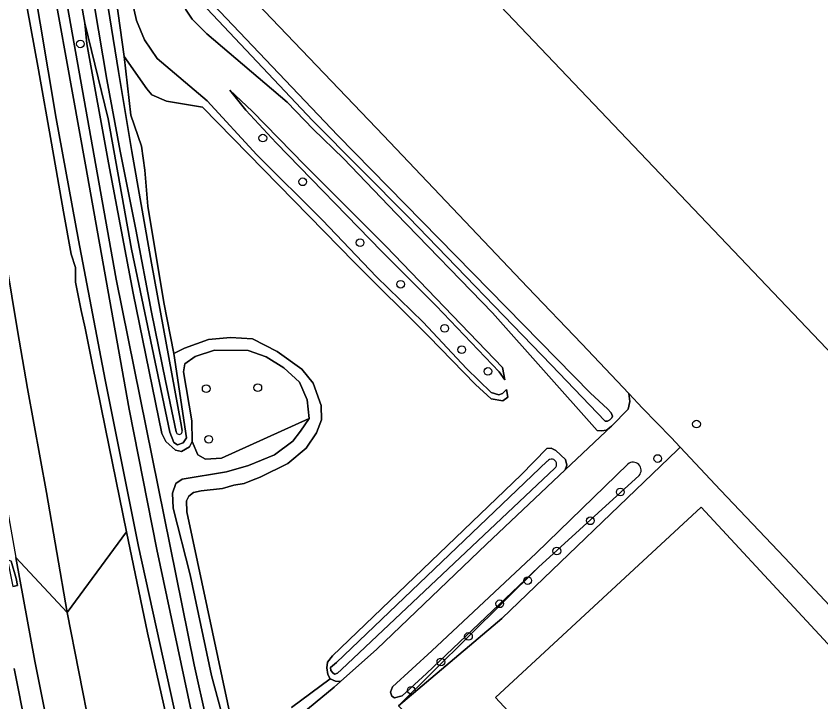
# Model space of a CAD drawing. Extents: x 156141 to 158132, y 385651 to 388333.
# Drawn here: x 156212.8 to 156315.4, y 387467.5 to 387554.9 of the extents above; entities that cross this region are included whole.
import ezdxf

# ---------------------------------------------------------------- set-up
doc = ezdxf.new("R2010")
doc.units = 0
for name, color, linetype in [('IMGEO_Berm_groen', 7, 'Continuous'), ('IMGEO_Berm_halfverhard', 7, 'Continuous'), ('IMGEO_Boom', 7, 'Continuous'), ('IMGEO_Erf', 7, 'Continuous'), ('IMGEO_Gemengd_bos', 7, 'Continuous'), ('IMGEO_Grasland_agrarisch', 7, 'Continuous'), ('IMGEO_Grasland_overig', 7, 'Continuous'), ('IMGEO_Groenvoorziening', 7, 'Continuous'), ('IMGEO_Muur', 7, 'Continuous'), ('IMGEO_Oever', 7, 'Continuous'), ('IMGEO_Pand', 7, 'Continuous'), ('IMGEO_Pand_vergunning_verleend', 7, 'Continuous'), ('IMGEO_Rijbaan_autosnelweg', 7, 'Continuous'), ('IMGEO_Waterloop', 7, 'Continuous')]:
    doc.layers.add(name, color=color, linetype=linetype)

msp = doc.modelspace()

# ---------------------------------------------------------------- linework, layer by layer
at = {"layer": 'IMGEO_Berm_groen'}
for points in [[(156207.07, 387557.03), (156207.71, 387549.68), (156208.55, 387542.6), (156209.07, 387537.61), (156210.89, 387528.14), (156211.53, 387523.6), (156212.97, 387514.81), (156214.26, 387507.43), (156216.68, 387494.19), (156219.32, 387478.88), (156226.88, 387489.18), (156224.18, 387502.29), (156222.48, 387510.66), (156221.58, 387515.13), (156221.07, 387517.39), (156220.38, 387520.99), (156220.38, 387522.86), (156219.82, 387524.55), (156218.85, 387529.94), (156217.31, 387538.72), (156215.64, 387548.06), (156214.18, 387556.16)], [(156234.75, 387384.32), (156232.4, 387394.06), (156230.11, 387403.56), (156227.93, 387413.26), (156225.86, 387422.06), (156224.2, 387429.55), (156221.92, 387440.35), (156220.18, 387449.12), (156217.56, 387460.79), (156215.2, 387472.66), (156212.78, 387485.9)], [(156212.18, 387485.41), (156212.8, 387483.21), (156212.99, 387482.33), (156212.36, 387482.2)], [(156212.54, 387471.74), (156214.07, 387464.07), (156215.74, 387456.32), (156217.18, 387449.49), (156218.72, 387442), (156220.4, 387434.14), (156221.94, 387427.17), (156223.68, 387419.78), (156226.11, 387409.38), (156228.16, 387400.51), (156229.95, 387392.95), (156232.16, 387383.73)]]:
    msp.add_lwpolyline(points, dxfattribs=at)
at = {"layer": 'IMGEO_Berm_halfverhard'}
msp.add_lwpolyline([(156211.71, 387485.61), (156212.06, 387483.68), (156212.36, 387482.2), (156212.99, 387482.33), (156212.8, 387483.21), (156212.18, 387485.41)], close=True, dxfattribs=at)
at = {"layer": 'IMGEO_Boom'}
for centre in [(156220.99, 387551.36), (156244.24, 387539.35), (156249.33, 387533.78), (156256.64, 387526.02), (156261.81, 387520.72), (156267.42, 387515.1), (156269.59, 387512.38), (156272.93, 387509.61), (156237.02, 387507.41), (156243.6, 387507.54), (156299.51, 387502.9), (156237.35, 387500.96), (156294.57, 387498.51), (156289.8, 387494.24), (156285.98, 387490.57), (156281.71, 387486.72), (156278, 387482.95), (156274.44, 387479.99), (156270.45, 387475.83), (156266.93, 387472.58), (156263.15, 387468.98)]:
    msp.add_circle(centre, 0.489, dxfattribs=at)
at = {"layer": 'IMGEO_Erf'}
for points in [[(156518.91, 387671.61), (156443.43, 387599.81), (156351.83, 387512.64), (156333.02, 387494.74), (156243.16, 387589.15), (156320.69, 387662.95), (156308.11, 387676.17), (156300.79, 387683.87), (156288.2, 387697.12), (156287.35, 387698.01), (156283.54, 387702.02), (156282.9, 387702.69), (156270.18, 387716.06), (156269.51, 387716.77), (156262.1, 387724.57)], [(156241.6, 387558.55), (156259.6, 387539.67), (156277.96, 387520.37), (156284.89, 387513.14), (156290.88, 387506.79), (156292.63, 387504.94), (156296.27, 387501.21), (156297.43, 387499.97), (156302.57, 387494.49), (156310.71, 387485.9), (156319.7, 387476.34)]]:
    msp.add_lwpolyline(points, dxfattribs=at)
at = {"layer": 'IMGEO_Gemengd_bos'}
msp.add_lwpolyline([(156235.96, 387498.99), (156236.94, 387498.44), (156238.99, 387498.55), (156250.13, 387503.61), (156249.9, 387506.01), (156248.92, 387508.24), (156246.93, 387510.07), (156244.66, 387511.45), (156242.39, 387512.28), (156238.06, 387512.34), (156235.62, 387511.53), (156234.3, 387510.59), (156234.13, 387509.54), (156235.2, 387503.3), (156235.24, 387500.66)], close=True, dxfattribs=at)
at = {"layer": 'IMGEO_Grasland_agrarisch'}
msp.add_lwpolyline([(156319.7, 387476.34), (156310.71, 387485.9), (156302.57, 387494.49), (156297.43, 387499.97), (156297.08, 387499.63), (156274.72, 387478.11), (156261.52, 387466.98), (156287.41, 387440.7), (156287.58, 387439.76), (156314.08, 387462.64), (156316.64, 387459.71), (156295.07, 387440.86), (156290.23, 387436.74), (156290.48, 387436.47), (156291.08, 387436), (156292.88, 387434.09), (156299.04, 387427.98), (156305.4, 387421.1), (156325.37, 387399.76)], dxfattribs=at)
at = {"layer": 'IMGEO_Grasland_overig'}
for points in [[(156200.99, 387565.01), (156202.75, 387554.73), (156203.26, 387546.56), (156204.02, 387539.45), (156204.93, 387532.95), (156206.46, 387522.51), (156208.67, 387508.14), (156210.33, 387499.36), (156212.78, 387485.9), (156219.32, 387478.88), (156216.68, 387494.19), (156214.26, 387507.43), (156212.97, 387514.81), (156211.53, 387523.6), (156210.89, 387528.14), (156209.07, 387537.61), (156208.55, 387542.6), (156207.71, 387549.68), (156207.07, 387557.03)], [(156227.65, 387556.6), (156228.16, 387554.32), (156229.17, 387551.86), (156230.76, 387549.48), (156237.16, 387544.08), (156243.47, 387537.22), (156251.83, 387528.88), (156258.73, 387521.67), (156264.67, 387515.87), (156270.19, 387510), (156273.33, 387506.91), (156274.32, 387506.64), (156274.8, 387506.81), (156275.29, 387507.32), (156275.47, 387506.32), (156274.81, 387505.88), (156273.35, 387506.12), (156271.33, 387507.96), (156265.37, 387514.09), (156255.91, 387523.5), (156236.57, 387543.28), (156231.96, 387544.04), (156230.09, 387544.86), (156229.46, 387545.64), (156226.56, 387549.76), (156227.41, 387542.27), (156228.77, 387538.31), (156229.19, 387535.28), (156229.59, 387530.69), (156231.63, 387518.41), (156232.88, 387511.88), (156234.26, 387512.57), (156237.32, 387513.68), (156240.11, 387513.94), (156242.94, 387513.75), (156246.06, 387512.14), (156249.23, 387509.91), (156250.65, 387508.11), (156251.68, 387505.28), (156251.71, 387503.43), (156251.08, 387501.79), (156249.75, 387499.85), (156247.41, 387497.89), (156243.88, 387496.14), (156242.78, 387495.69), (156241.87, 387495.34), (156240.53, 387495.12), (156239.11, 387494.7), (156236.4, 387494.41), (156235.41, 387494.17), (156234.82, 387493.7), (156234.51, 387493.1), (156234.56, 387491.72), (156240.42, 387464.23)], [(156247.91, 387466.79), (156252.84, 387470.41), (156252.52, 387471), (156252.4, 387471.82), (156252.5, 387472.56), (156253.1, 387473.35), (156277.18, 387496.43), (156280.42, 387499.77), (156280.99, 387499.83), (156281.57, 387499.52), (156282.81, 387498.38), (156282.97, 387497.65), (156282.78, 387497.07), (156288.66, 387502.62), (156288.02, 387502.12), (156287.4, 387502.05), (156286.85, 387502.08), (156273.52, 387517.07), (156261.22, 387529.73), (156254.53, 387536.75), (156250.67, 387540.5), (156247.36, 387543.95), (156237.1, 387552.64), (156235.22, 387554.5), (156234.37, 387555.77)], [(156240.42, 387464.23), (156234.56, 387491.72), (156234.51, 387493.1), (156234.82, 387493.7), (156235.41, 387494.17), (156236.4, 387494.41), (156239.11, 387494.7), (156240.53, 387495.12), (156241.87, 387495.34), (156242.78, 387495.69), (156243.88, 387496.14), (156247.41, 387497.89), (156249.75, 387499.85), (156251.08, 387501.79), (156251.71, 387503.43), (156251.68, 387505.28), (156250.65, 387508.11), (156249.23, 387509.91), (156246.06, 387512.14), (156242.94, 387513.75), (156240.11, 387513.94), (156237.32, 387513.68), (156234.26, 387512.57), (156232.88, 387511.88), (156234.53, 387501.16), (156234.07, 387500.49), (156233.36, 387500.24), (156232.91, 387500.57), (156232.39, 387501.89), (156227.5, 387525.2), (156224.53, 387541.81), (156221.54, 387553.99), (156221.83, 387551.38), (156224.55, 387536.18), (156227.7, 387519.58), (156231.35, 387501.71), (156231.87, 387500.67), (156233.1, 387499.56), (156233.87, 387499.42), (156234.88, 387500), (156235.24, 387500.66), (156235.2, 387503.3), (156234.13, 387509.54), (156234.3, 387510.59), (156235.62, 387511.53), (156238.06, 387512.34), (156242.39, 387512.28), (156244.66, 387511.45), (156246.93, 387510.07), (156248.92, 387508.24), (156249.9, 387506.01), (156250.13, 387503.61), (156249.06, 387502), (156248.07, 387500.71), (156245.72, 387499), (156242.43, 387497.64), (156239.61, 387496.8), (156233.97, 387495.89), (156233.15, 387495.32), (156232.74, 387494.08), (156232.83, 387492.18), (156234.98, 387483.67), (156237.71, 387470.87), (156240.23, 387461.41)], [(156261.52, 387466.98), (156274.72, 387478.11), (156297.08, 387499.63), (156297.43, 387499.97), (156296.27, 387501.21), (156292.63, 387504.94), (156290.88, 387506.79), (156291.03, 387505.77), (156290.8, 387504.78), (156288.66, 387502.62), (156282.78, 387497.07), (156272.74, 387487.59), (156258.75, 387474.19), (156254.15, 387470.1), (156253.34, 387469.38), (156243.65, 387461.38)], [(156292.2, 387496.35), (156279.37, 387484.67), (156265.12, 387471.13), (156261.99, 387468.28), (156261.04, 387468), (156260.7, 387468.22), (156260.53, 387468.74), (156260.77, 387469.41), (156265.8, 387474), (156279.09, 387486.45), (156290.76, 387497.79)], [(156231.9, 387465.74), (156229.56, 387476.28), (156226.88, 387489.18), (156219.32, 387478.88), (156222.29, 387463.77)], [(156241.95, 387377.26), (156239.06, 387388.92), (156237, 387398.82), (156235.27, 387406.24), (156232.82, 387417.15), (156230.43, 387428.27), (156228.72, 387436.61), (156226.44, 387444.32), (156225.08, 387451.58), (156222.29, 387463.77), (156219.32, 387478.88), (156212.78, 387485.9), (156215.2, 387472.66), (156217.56, 387460.79), (156220.18, 387449.12), (156221.92, 387440.35), (156224.2, 387429.55), (156225.86, 387422.06), (156227.93, 387413.26), (156230.11, 387403.56), (156232.4, 387394.06), (156234.75, 387384.32)], [(156243.65, 387461.38), (156253.34, 387469.38), (156254.15, 387470.1), (156253.52, 387470.12), (156252.84, 387470.41), (156247.91, 387466.79)]]:
    msp.add_lwpolyline(points, dxfattribs=at)
msp.add_lwpolyline([(156259.97, 387525.54), (156274.79, 387510.1), (156275.07, 387508.55), (156274.36, 387509.54), (156266.34, 387517.99), (156259.4, 387524.88), (156245.96, 387538.73), (156242.07, 387542.91), (156240.04, 387545.44), (156242.86, 387542.78), (156249.58, 387535.88)], close=True, dxfattribs=at)
msp.add_arc((156291.43, 387497.02), 1.02, 318.9427, 130.6991, dxfattribs=at)
at = {"layer": 'IMGEO_Groenvoorziening'}
for points in [[(156216.52, 387571.85), (156225.53, 387521.36), (156235.5, 387472.23), (156238.65, 387458.11)], [(156240.23, 387461.41), (156237.71, 387470.87), (156234.98, 387483.67), (156232.83, 387492.18), (156232.74, 387494.08), (156233.15, 387495.32), (156233.97, 387495.89), (156239.61, 387496.8), (156242.43, 387497.64), (156245.72, 387499), (156248.07, 387500.71), (156249.06, 387502), (156250.13, 387503.61), (156238.99, 387498.55), (156236.94, 387498.44), (156235.96, 387498.99), (156235.24, 387500.66), (156234.88, 387500), (156233.87, 387499.42), (156233.1, 387499.56), (156231.87, 387500.67), (156231.35, 387501.71), (156227.7, 387519.58), (156224.55, 387536.18), (156221.83, 387551.38), (156221.54, 387553.99), (156220.55, 387559.7)], [(156225.1, 387560.44), (156226.56, 387549.76), (156229.46, 387545.64), (156230.09, 387544.86), (156231.96, 387544.04), (156236.57, 387543.28), (156255.91, 387523.5), (156265.37, 387514.09), (156271.33, 387507.96), (156273.35, 387506.12), (156274.81, 387505.88), (156275.47, 387506.32), (156275.29, 387507.32), (156274.8, 387506.81), (156274.32, 387506.64), (156273.33, 387506.91), (156270.19, 387510), (156264.67, 387515.87), (156258.73, 387521.67), (156251.83, 387528.88), (156243.47, 387537.22), (156237.16, 387544.08), (156230.76, 387549.48), (156229.17, 387551.86), (156228.16, 387554.32), (156227.65, 387556.6)]]:
    msp.add_lwpolyline(points, dxfattribs=at)
msp.add_lwpolyline([(156274.79, 387510.1), (156259.97, 387525.54), (156249.58, 387535.88), (156242.86, 387542.78), (156240.04, 387545.44), (156242.07, 387542.91), (156245.96, 387538.73), (156259.4, 387524.88), (156266.34, 387517.99), (156274.36, 387509.54), (156275.07, 387508.55)], close=True, dxfattribs=at)
at = {"layer": 'IMGEO_Muur'}
msp.add_lwpolyline([(156261.52, 387466.98), (156279.37, 387484.67)], dxfattribs=at)
at = {"layer": 'IMGEO_Oever'}
for points in [[(156192.16, 387743.18), (156196.27, 387711.81), (156199.47, 387685.11), (156202.51, 387661.87), (156206.78, 387626.63), (156211.38, 387596.49), (156215.9, 387567.66), (156221.65, 387535.95), (156227.19, 387504.78)], [(156234.68, 387458.83), (156233.84, 387462.59), (156228.38, 387487.31), (156224.14, 387508.54), (156220.74, 387526.36), (156217.9, 387541.85), (156212.81, 387572.28)], [(156214.18, 387556.16), (156215.64, 387548.06), (156217.31, 387538.72), (156218.85, 387529.94), (156219.82, 387524.55), (156220.38, 387522.86), (156220.38, 387520.99), (156221.07, 387517.39), (156221.58, 387515.13), (156222.48, 387510.66), (156224.18, 387502.29), (156226.88, 387489.18), (156229.56, 387476.28), (156231.9, 387465.74), (156233.43, 387458.93), (156234.07, 387457.47), (156234.67, 387457.18), (156236.27, 387456.58), (156237.92, 387457.04), (156238.65, 387458.11), (156235.5, 387472.23), (156225.53, 387521.36), (156216.52, 387571.85)], [(156242.78, 387565.46), (156241.49, 387566.76), (156238.15, 387566.2), (156239.45, 387565.12), (156239.63, 387564.64), (156239.24, 387564.16), (156236.16, 387561.41), (156234.45, 387559.36), (156234, 387558.3), (156233.98, 387557.05), (156234.37, 387555.77), (156235.22, 387554.5), (156237.1, 387552.64), (156247.36, 387543.95), (156250.67, 387540.5), (156254.53, 387536.75), (156261.22, 387529.73), (156273.52, 387517.07), (156286.85, 387502.08), (156287.4, 387502.05), (156288.02, 387502.12), (156288.66, 387502.62)], [(156288.66, 387502.62), (156290.8, 387504.78), (156291.03, 387505.77), (156290.88, 387506.79), (156284.89, 387513.14), (156277.96, 387520.37), (156259.6, 387539.67), (156241.6, 387558.55), (156244.73, 387561.41), (156246.07, 387563.41), (156246.5, 387564.28), (156246.59, 387565.32), (156246.1, 387566.03), (156244.93, 387567.34), (156242.75, 387566.98), (156244.18, 387565.4)], [(156220.55, 387559.7), (156221.54, 387553.99), (156224.53, 387541.81), (156227.5, 387525.2), (156232.39, 387501.89), (156232.91, 387500.57), (156233.36, 387500.24), (156234.07, 387500.49), (156234.53, 387501.16), (156232.88, 387511.88), (156231.63, 387518.41), (156229.59, 387530.69), (156229.19, 387535.28), (156228.77, 387538.31), (156227.41, 387542.27), (156226.56, 387549.76), (156225.1, 387560.44)], [(156223.85, 387560.24), (156225.86, 387547.83), (156227.54, 387537.65), (156230.04, 387523.4), (156233.78, 387503.07), (156233.95, 387502.1)], [(156237.93, 387556.36), (156253.8, 387539.7), (156285.99, 387506.83), (156288.16, 387504.86), (156288.65, 387504.34), (156288.8, 387503.89), (156288.7, 387503.68), (156288.46, 387503.42), (156288.17, 387503.29), (156287.88, 387503.29), (156280.98, 387510.45), (156262.84, 387529.24), (156250.56, 387541.6), (156237.13, 387555.81)], [(156233.21, 387501.9), (156231.83, 387508.43), (156230.07, 387517.15), (156228.07, 387527.68), (156226.06, 387537.7), (156224.34, 387546.84), (156222.8, 387556.12)], [(156227.19, 387504.78), (156230.75, 387486.9), (156235.53, 387464.34), (156236.89, 387458.22), (156236, 387457.98)], [(156254.25, 387471.6), (156253.74, 387471.15), (156253.42, 387471.01), (156253.19, 387471.17), (156252.89, 387471.5), (156252.87, 387471.87), (156253.61, 387472.53), (156280.49, 387498.19)], [(156281.46, 387497.29), (156254.25, 387471.6)]]:
    msp.add_lwpolyline(points, dxfattribs=at)
msp.add_lwpolyline([(156258.75, 387474.19), (156272.74, 387487.59), (156282.78, 387497.07), (156282.97, 387497.65), (156282.81, 387498.38), (156281.57, 387499.52), (156280.99, 387499.83), (156280.42, 387499.77), (156277.18, 387496.43), (156253.1, 387473.35), (156252.5, 387472.56), (156252.4, 387471.82), (156252.52, 387471), (156252.84, 387470.41), (156253.52, 387470.12), (156254.15, 387470.1)], close=True, dxfattribs=at)
for centre, radius, start, end in [((156233.58, 387501.97), 0.385, 191.2718, 19.8804), ((156281.02, 387497.78), 0.663, 312.0563, 141.7457)]:
    msp.add_arc(centre, radius, start, end, dxfattribs=at)
at = {"layer": 'IMGEO_Pand'}
msp.add_lwpolyline([(156262.1, 387724.57), (156269.51, 387716.77), (156270.18, 387716.06), (156282.9, 387702.69), (156283.54, 387702.02), (156287.35, 387698.01), (156288.2, 387697.12), (156300.79, 387683.87), (156308.11, 387676.17), (156320.69, 387662.95), (156243.16, 387589.15), (156333.02, 387494.74), (156351.83, 387512.64), (156443.43, 387599.81), (156518.91, 387671.61)], dxfattribs=at)
at = {"layer": 'IMGEO_Pand_vergunning_verleend'}
msp.add_lwpolyline([(156273.91, 387468.03), (156300.09, 387492.31), (156349.55, 387438.96), (156323.36, 387414.69)], close=True, dxfattribs=at)
at = {"layer": 'IMGEO_Rijbaan_autosnelweg'}
msp.add_lwpolyline([(156232.16, 387383.73), (156229.95, 387392.95), (156228.16, 387400.51), (156226.11, 387409.38), (156223.68, 387419.78), (156221.94, 387427.17), (156220.4, 387434.14), (156218.72, 387442), (156217.18, 387449.49), (156215.74, 387456.32), (156214.07, 387464.07), (156212.54, 387471.74)], dxfattribs=at)
at = {"layer": 'IMGEO_Waterloop'}
for points in [[(156236, 387457.98), (156236.89, 387458.22), (156235.53, 387464.34), (156230.75, 387486.9), (156227.19, 387504.78), (156221.65, 387535.95), (156215.9, 387567.66), (156211.38, 387596.49), (156206.78, 387626.63), (156202.51, 387661.87), (156199.47, 387685.11), (156196.27, 387711.81), (156192.16, 387743.18), (156188.34, 387774.85), (156186.6, 387774.65)], [(156212.81, 387572.28), (156217.9, 387541.85), (156220.74, 387526.36), (156224.14, 387508.54), (156228.38, 387487.31), (156233.84, 387462.59), (156234.68, 387458.83)], [(156223.85, 387560.24), (156222.1, 387559.95), (156222.8, 387556.12), (156224.34, 387546.84), (156226.06, 387537.7), (156228.07, 387527.68), (156230.07, 387517.15), (156231.83, 387508.43), (156233.21, 387501.9)], [(156233.95, 387502.1), (156233.78, 387503.07), (156230.04, 387523.4), (156227.54, 387537.65), (156225.86, 387547.83), (156223.85, 387560.24)], [(156237.13, 387555.81), (156250.56, 387541.6), (156262.84, 387529.24), (156280.98, 387510.45), (156287.88, 387503.29), (156288.17, 387503.29), (156288.46, 387503.42), (156288.7, 387503.68), (156288.8, 387503.89), (156288.65, 387504.34), (156288.16, 387504.86), (156285.99, 387506.83), (156253.8, 387539.7), (156237.93, 387556.36)], [(156280.49, 387498.19), (156253.61, 387472.53), (156252.87, 387471.87), (156252.89, 387471.5), (156253.19, 387471.17), (156253.42, 387471.01), (156253.74, 387471.15), (156254.25, 387471.6), (156281.46, 387497.29)], [(156290.76, 387497.79), (156279.09, 387486.45), (156265.8, 387474), (156260.77, 387469.41), (156260.53, 387468.74), (156260.7, 387468.22), (156261.04, 387468), (156261.99, 387468.28), (156265.12, 387471.13), (156279.37, 387484.67)], [(156279.37, 387484.67), (156292.2, 387496.35)]]:
    msp.add_lwpolyline(points, dxfattribs=at)
for centre, radius, start, end in [((156233.58, 387501.97), 0.385, 191.2718, 19.8804), ((156281.02, 387497.78), 0.663, 312.0563, 141.7457), ((156291.43, 387497.02), 1.02, 318.9427, 130.6991)]:
    msp.add_arc(centre, radius, start, end, dxfattribs=at)

doc.saveas('drawing.dxf')
